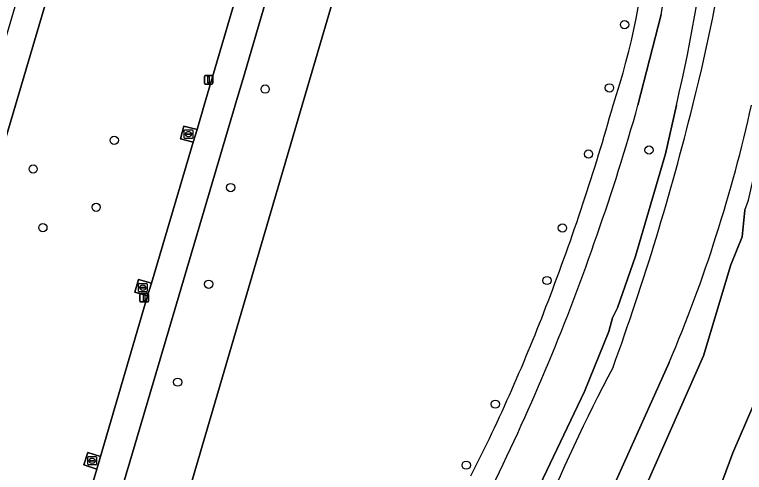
# Model space of a CAD drawing. Extents: x 159817 to 160765, y 380688 to 381638.
# Drawn here: x 160533.6 to 160620, y 381206.5 to 381260.7 of the extents above; entities that cross this region are included whole.
import ezdxf

# ---------------------------------------------------------------- set-up
doc = ezdxf.new("R2010")
doc.units = 0
for name, color, linetype in [('IMGEO_Berm_groen', 7, 'Continuous'), ('IMGEO_Boom', 7, 'Continuous'), ('IMGEO_Fietspad_gesloten', 7, 'Continuous'), ('IMGEO_Grasland_overig', 7, 'Continuous'), ('IMGEO_Groenvoorziening', 7, 'Continuous'), ('IMGEO_Kolk', 7, 'Continuous'), ('IMGEO_Lichtmast', 7, 'Continuous'), ('IMGEO_Loofbos', 7, 'Continuous'), ('IMGEO_Rijbaan_regionaal_gesloten', 7, 'Continuous'), ('IMGEO_Terreindeel_open', 7, 'Continuous'), ('IMGEO_Voetpad_gesloten', 7, 'Continuous'), ('IMGEO_Waterloop', 7, 'Continuous')]:
    doc.layers.add(name, color=color, linetype=linetype)

msp = doc.modelspace()

# ---------------------------------------------------------------- linework, layer by layer
at = {"layer": 'IMGEO_Berm_groen'}
for points in [[(160576.952, 381397.45), (160574.332, 381388.546), (160568.258, 381367.918), (160566.508, 381361.893), (160564.749, 381355.905), (160562.989, 381349.916), (160557.917, 381332.651), (160541.073, 381275.043), (160533.676, 381250), (160502.119, 381143.165), (160500, 381135.993), (160469.535, 381032.587)], [(160590.351, 381355.105), (160587.347, 381344.267), (160586.944, 381342.814), (160584.42, 381334.238), (160579.598, 381317.965), (160573.222, 381296.256), (160560.818, 381253.836), (160559.686, 381250), (160547.839, 381209.861), (160537.538, 381175.138), (160529.801, 381148.638), (160526.301, 381136.317), (160523.114, 381125.096), (160523.986, 381124.486), (160529.18, 381130.561), (160541.613, 381144.634), (160542.631, 381145.786), (160538.852, 381151.851), (160567.635, 381250), (160582.13, 381299.432)], [(160549.326, 381227.392), (160547.796, 381227.845), (160548.238, 381229.327), (160549.794, 381228.892), (160554.736, 381245.605), (160553.208, 381246.02), (160553.616, 381247.511), (160555.182, 381247.112), (160556.031, 381250), (160560.534, 381265.311), (160559.007, 381265.711), (160559.394, 381267.227), (160560.966, 381266.791), (160566.155, 381284.657), (160564.645, 381285.1), (160565.11, 381286.584), (160566.61, 381286.126), (160572.1, 381304.768), (160570.527, 381305.197), (160570.971, 381306.689), (160572.515, 381306.254), (160577.681, 381323.798)], [(160466.416, 380944.268), (160482.464, 381000), (160482.962, 381001.729), (160488.36, 381020.483), (160496.093, 381046.616), (160500, 381059.744), (160519.133, 381124.033), (160522.926, 381137.273), (160526.521, 381149.821), (160534.013, 381175.577), (160543.305, 381206.87), (160541.764, 381207.388), (160542.255, 381208.868), (160543.753, 381208.372), (160549.326, 381227.392)]]:
    msp.add_lwpolyline(points, dxfattribs=at)
at = {"layer": 'IMGEO_Boom'}
for centre in [(160605.787, 381259.53), (160563.239, 381251.893), (160603.998, 381252.036), (160545.37, 381245.829), (160608.686, 381244.675), (160601.517, 381244.201), (160535.775, 381242.429), (160559.157, 381240.231), (160543.23, 381237.9), (160536.923, 381235.483), (160598.434, 381235.442), (160596.61, 381229.227), (160556.549, 381228.782), (160552.887, 381217.182), (160590.495, 381214.575), (160587.044, 381207.353)]:
    msp.add_circle(centre, 0.489, dxfattribs=at)
at = {"layer": 'IMGEO_Fietspad_gesloten'}
for points in [[(160577.681, 381323.798), (160572.515, 381306.254), (160572.1, 381304.768), (160566.61, 381286.126), (160566.155, 381284.657), (160560.966, 381266.791), (160560.534, 381265.311), (160556.031, 381250), (160555.182, 381247.112), (160554.736, 381245.605), (160549.794, 381228.892), (160549.326, 381227.392), (160543.753, 381208.372), (160543.305, 381206.87), (160534.013, 381175.577)], [(160537.538, 381175.138), (160547.839, 381209.861), (160559.686, 381250), (160560.818, 381253.836), (160573.222, 381296.256), (160579.598, 381317.965)]]:
    msp.add_lwpolyline(points, dxfattribs=at)
at = {"layer": 'IMGEO_Grasland_overig'}
for points in [[(160608.526, 381270.792), (160609.854, 381290.965), (160609.868, 381298.844), (160609.16, 381306.841), (160603.182, 381352.594), (160596.164, 381349.252), (160582.13, 381299.432), (160567.635, 381250), (160538.852, 381151.851), (160542.631, 381145.786), (160552.495, 381156.951), (160557.354, 381162.798)], [(160610.109, 381260.722), (160607.377, 381250)], [(160559.726, 381161.5), (160546.314, 381145.594), (160549.223, 381143.028), (160550.285, 381144.404), (160552.517, 381146.814), (160556.205, 381150.398), (160566.456, 381162.37), (160569.999, 381165.949), (160571.166, 381167.754), (160574.873, 381172.458), (160576.096, 381173.783), (160585.697, 381187.628), (160590.125, 381194.902), (160595.761, 381204.964), (160601.056, 381216.073), (160603.942, 381223.196), (160604.377, 381224.807), (160604.947, 381225.994), (160607.085, 381232.122), (160610.617, 381244.224), (160611.922, 381250)], [(160626.453, 381227.001), (160618.624, 381208.826), (160614.37, 381197.384), (160620.025, 381192.925)]]:
    msp.add_lwpolyline(points, dxfattribs=at)
for centre, radius, start, end in [((160417.249, 381295.533), 199.927, 346.83555, 0.83036), ((160462.124, 381286.24), 150.169, 350.21646, 358.91457), ((160524.887, 381276.42), 83.828, 341.62926, 356.15073), ((160339.748, 381324.833), 275.07, 339.11024, 344.21368), ((160375.384, 381314.76), 240.862, 340.56811, 344.40323), ((160364.845, 381315.984), 251.219, 333.72025, 341.10432), ((160400.58, 381301.21), 209.814, 333.03778, 339.21378)]:
    msp.add_arc(centre, radius, start, end, dxfattribs=at)
at = {"layer": 'IMGEO_Groenvoorziening'}
for points in [[(160611.079, 381219.519), (160600.787, 381196.561), (160604.528, 381196.28), (160615.15, 381220.307), (160618.354, 381231.087), (160619.718, 381234.385), (160620.019, 381237.559), (160620.458, 381238.732), (160620.998, 381241.173), (160621.563, 381242.733), (160623.062, 381248.227), (160623.749, 381252.532)], [(160611.922, 381250), (160610.617, 381244.224), (160607.085, 381232.122), (160604.947, 381225.994), (160604.377, 381224.807), (160603.942, 381223.196), (160601.056, 381216.073), (160595.761, 381204.964), (160590.125, 381194.902), (160585.697, 381187.628), (160576.096, 381173.783), (160574.873, 381172.458), (160571.166, 381167.754), (160569.999, 381165.949), (160566.456, 381162.37), (160556.205, 381150.398), (160552.517, 381146.814), (160550.285, 381144.404), (160549.223, 381143.028), (160551.224, 381141.262)]]:
    msp.add_lwpolyline(points, dxfattribs=at)
for centre, radius, start, end in [((160417.249, 381295.533), 199.927, 346.83555, 0.83036), ((160457.835, 381290.886), 161.298, 345.31645, 2.22779), ((160316.422, 381323.491), 306.388, 340.04921, 346.12147), ((160449.335, 381287.983), 175.637, 337.05772, 347.51065), ((160795.439, 381118.056), 216.025, 152.15768, 157.68932)]:
    msp.add_arc(centre, radius, start, end, dxfattribs=at)
at = {"layer": 'IMGEO_Kolk'}
for p, q in [((160553.665, 381246.131), (160553.665, 381246.983)), ((160553.74, 381247.057), (160554.592, 381247.057)), ((160554.153, 381246.837), (160554.178, 381246.837)), ((160554.666, 381246.983), (160554.666, 381246.131)), ((160554.592, 381246.057), (160553.74, 381246.057)), ((160553.924, 381246.551), (160553.924, 381246.563)), ((160554.362, 381246.514), (160553.964, 381246.514)), ((160553.967, 381246.6), (160554.365, 381246.6)), ((160554.176, 381246.277), (160554.151, 381246.277)), ((160554.408, 381246.563), (160554.408, 381246.551)), ((160548.255, 381227.949), (160548.255, 381228.801)), ((160548.33, 381228.875), (160549.182, 381228.875)), ((160548.743, 381228.655), (160548.768, 381228.655)), ((160549.256, 381228.801), (160549.256, 381227.949)), ((160549.182, 381227.875), (160548.33, 381227.875)), ((160548.514, 381228.369), (160548.514, 381228.381)), ((160548.952, 381228.332), (160548.554, 381228.332)), ((160548.557, 381228.418), (160548.955, 381228.418)), ((160548.766, 381228.095), (160548.741, 381228.095)), ((160548.998, 381228.381), (160548.998, 381228.369)), ((160542.257, 381207.453), (160542.257, 381208.305)), ((160542.332, 381208.379), (160543.184, 381208.379)), ((160542.559, 381207.922), (160542.957, 381207.922)), ((160542.745, 381208.159), (160542.77, 381208.159)), ((160543.258, 381208.305), (160543.258, 381207.453)), ((160543.184, 381207.379), (160542.332, 381207.379)), ((160542.516, 381207.873), (160542.516, 381207.885)), ((160542.954, 381207.836), (160542.556, 381207.836)), ((160542.768, 381207.599), (160542.743, 381207.599)), ((160543, 381207.885), (160543, 381207.873))]:
    msp.add_line(p, q, dxfattribs=at)
for points in [[(160553.665, 381246.131), (160553.665, 381246.983)], [(160553.74, 381247.057), (160554.592, 381247.057)], [(160554.666, 381246.983), (160554.666, 381246.131)], [(160554.592, 381246.057), (160553.74, 381246.057)], [(160548.255, 381227.949), (160548.255, 381228.801)], [(160548.33, 381228.875), (160549.182, 381228.875)], [(160549.256, 381228.801), (160549.256, 381227.949)], [(160549.182, 381227.875), (160548.33, 381227.875)], [(160542.257, 381207.453), (160542.257, 381208.305)], [(160542.332, 381208.379), (160543.184, 381208.379)], [(160543.258, 381208.305), (160543.258, 381207.453)], [(160543.184, 381207.379), (160542.332, 381207.379)]]:
    msp.add_lwpolyline(points, dxfattribs=at)
for centre, radius, start, end in [((160553.742, 381246.981), 0.0765, 91.55205, 178.44795), ((160553.742, 381246.981), 0.0765, 91.55205, 178.44795), ((160554.59, 381246.981), 0.0765, 1.55205, 88.44795), ((160554.59, 381246.981), 0.0765, 1.55205, 88.44795), ((160553.742, 381246.133), 0.0765, 181.55205, 268.44795), ((160553.742, 381246.133), 0.0765, 181.55205, 268.44795), ((160553.964, 381246.56), 0.0403, 85.87752, 175.75265), ((160553.961, 381246.55), 0.0366, 178.93798, 274.71019), ((160554.365, 381246.557), 0.043, 264.86636, 352.45326), ((160554.369, 381246.562), 0.0386, 1.73085, 96.63898), ((160554.59, 381246.133), 0.0765, 271.55205, 358.44795), ((160554.59, 381246.133), 0.0765, 271.55205, 358.44795), ((160548.332, 381228.799), 0.0765, 91.55205, 178.44795), ((160548.332, 381228.799), 0.0765, 91.55205, 178.44795), ((160549.18, 381228.799), 0.0765, 1.55205, 88.44795), ((160549.18, 381228.799), 0.0765, 1.55205, 88.44795), ((160548.332, 381227.951), 0.0765, 181.55205, 268.44795), ((160548.332, 381227.951), 0.0765, 181.55205, 268.44795), ((160548.554, 381228.378), 0.0403, 85.87752, 175.75265), ((160548.551, 381228.368), 0.0366, 178.93798, 274.71019), ((160548.955, 381228.375), 0.043, 264.86636, 352.45326), ((160548.959, 381228.38), 0.0386, 1.73085, 96.63898), ((160549.18, 381227.951), 0.0765, 271.55205, 358.44795), ((160549.18, 381227.951), 0.0765, 271.55205, 358.44795), ((160542.334, 381208.303), 0.0765, 91.55205, 178.44795), ((160542.334, 381208.303), 0.0765, 91.55205, 178.44795), ((160542.556, 381207.882), 0.0403, 85.87752, 175.75265), ((160542.961, 381207.884), 0.0386, 1.73085, 96.63898), ((160543.182, 381208.303), 0.0765, 1.55205, 88.44795), ((160543.182, 381208.303), 0.0765, 1.55205, 88.44795), ((160542.334, 381207.455), 0.0765, 181.55205, 268.44795), ((160542.334, 381207.455), 0.0765, 181.55205, 268.44795), ((160542.553, 381207.872), 0.0366, 178.93798, 274.71019), ((160542.957, 381207.879), 0.043, 264.86636, 352.45326), ((160543.182, 381207.455), 0.0765, 271.55205, 358.44795), ((160543.182, 381207.455), 0.0765, 271.55205, 358.44795)]:
    msp.add_arc(centre, radius, start, end, dxfattribs=at)
for centre, major_axis, ratio, start_param, end_param in [((160554.152, 381246.557), (-0.387, 0.002), 0.722429, 4.712389, 7.853982), ((160554.177, 381246.557), (-0.39, 0.002), 0.717154, 1.570796, 4.712389), ((160548.742, 381228.375), (-0.387, 0.002), 0.722429, 4.712389, 7.853982), ((160548.767, 381228.375), (-0.39, 0.002), 0.717154, 1.570796, 4.712389), ((160542.744, 381207.879), (-0.387, 0.002), 0.722429, 4.712389, 7.853982), ((160542.769, 381207.879), (-0.39, 0.002), 0.717154, 1.570796, 4.712389)]:
    msp.add_ellipse(centre, major_axis=major_axis, ratio=ratio, start_param=start_param, end_param=end_param, dxfattribs=at)
at = {"layer": 'IMGEO_Lichtmast'}
for p, q in [((160556.043, 381252.594), (160556.043, 381253.394)), ((160556.043, 381253.394), (160556.043, 381252.594)), ((160556.143, 381253.494), (160556.933, 381253.494)), ((160556.933, 381253.494), (160556.143, 381253.494)), ((160557.033, 381253.394), (160557.033, 381252.594)), ((160557.033, 381252.594), (160557.033, 381253.394)), ((160556.933, 381252.494), (160556.143, 381252.494)), ((160556.143, 381252.494), (160556.933, 381252.494)), ((160548.422, 381226.782), (160548.422, 381227.582)), ((160548.422, 381227.582), (160548.422, 381226.782)), ((160548.522, 381227.682), (160549.312, 381227.682)), ((160549.312, 381227.682), (160548.522, 381227.682)), ((160549.412, 381227.582), (160549.412, 381226.782)), ((160549.412, 381226.782), (160549.412, 381227.582)), ((160549.312, 381226.682), (160548.522, 381226.682)), ((160548.522, 381226.682), (160549.312, 381226.682))]:
    msp.add_line(p, q, dxfattribs=at)
for points in [[(160556.463, 381253.369), (160556.613, 381253.369), (160556.613, 381252.619), (160556.463, 381252.619), (160556.463, 381253.369)], [(160548.842, 381227.557), (160548.992, 381227.557), (160548.992, 381226.807), (160548.842, 381226.807), (160548.842, 381227.557)]]:
    msp.add_lwpolyline(points, dxfattribs=at)
for centre, start, end in [((160556.143, 381253.394), 90, 180), ((160556.143, 381253.394), 90, 180), ((160556.933, 381253.394), 0, 90), ((160556.933, 381253.394), 360, 90), ((160556.143, 381252.594), 180, 270), ((160556.143, 381252.594), 180, 270), ((160556.933, 381252.594), 270, 0), ((160556.933, 381252.594), 270, 0), ((160548.522, 381227.582), 90, 180), ((160548.522, 381227.582), 90, 180), ((160549.312, 381227.582), 0, 90), ((160549.312, 381227.582), 360, 90), ((160548.522, 381226.782), 180, 270), ((160548.522, 381226.782), 180, 270), ((160549.312, 381226.782), 270, 0), ((160549.312, 381226.782), 270, 0)]:
    msp.add_arc(centre, 0.1, start, end, dxfattribs=at)
at = {"layer": 'IMGEO_Loofbos'}
for points in [[(160620.019, 381237.559), (160619.718, 381234.385), (160618.354, 381231.087), (160615.15, 381220.307), (160604.528, 381196.28)], [(160620.025, 381192.925), (160614.37, 381197.384), (160618.624, 381208.826), (160626.453, 381227.001)]]:
    msp.add_lwpolyline(points, dxfattribs=at)
at = {"layer": 'IMGEO_Rijbaan_regionaal_gesloten'}
msp.add_lwpolyline([(160557.917, 381332.651), (160562.989, 381349.916), (160564.749, 381355.905), (160561.393, 381356.646), (160559.769, 381350.636), (160498.994, 381144.105), (160502.119, 381143.165), (160533.676, 381250), (160541.073, 381275.043)], close=True, dxfattribs=at)
at = {"layer": 'IMGEO_Terreindeel_open'}
for points in [[(160555.182, 381247.112), (160553.616, 381247.511), (160553.208, 381246.02), (160554.736, 381245.605)], [(160549.326, 381227.392), (160549.794, 381228.892), (160548.238, 381229.327), (160547.796, 381227.845)], [(160543.753, 381208.372), (160542.255, 381208.868), (160541.764, 381207.388), (160543.305, 381206.87)]]:
    msp.add_lwpolyline(points, close=True, dxfattribs=at)
at = {"layer": 'IMGEO_Voetpad_gesloten'}
msp.add_lwpolyline([(160607.377, 381250), (160610.109, 381260.722)], dxfattribs=at)
for centre, radius, start, end in [((160462.124, 381286.24), 150.169, 350.21646, 358.91457), ((160524.887, 381276.42), 83.828, 341.62926, 356.15073), ((160339.748, 381324.833), 275.07, 339.11024, 344.21368), ((160375.384, 381314.76), 240.862, 340.56811, 344.40323), ((160364.845, 381315.984), 251.219, 333.72025, 341.10432), ((160400.58, 381301.21), 209.814, 333.03778, 339.21378)]:
    msp.add_arc(centre, radius, start, end, dxfattribs=at)
at = {"layer": 'IMGEO_Waterloop'}
msp.add_lwpolyline([(160600.787, 381196.561), (160611.079, 381219.519)], dxfattribs=at)
for centre, radius, start, end in [((160457.835, 381290.886), 161.298, 345.31645, 2.22779), ((160316.422, 381323.491), 306.388, 340.04921, 346.12147), ((160449.335, 381287.983), 175.637, 337.05772, 347.51065), ((160795.439, 381118.056), 216.025, 152.15768, 157.68932)]:
    msp.add_arc(centre, radius, start, end, dxfattribs=at)

doc.saveas('drawing.dxf')
